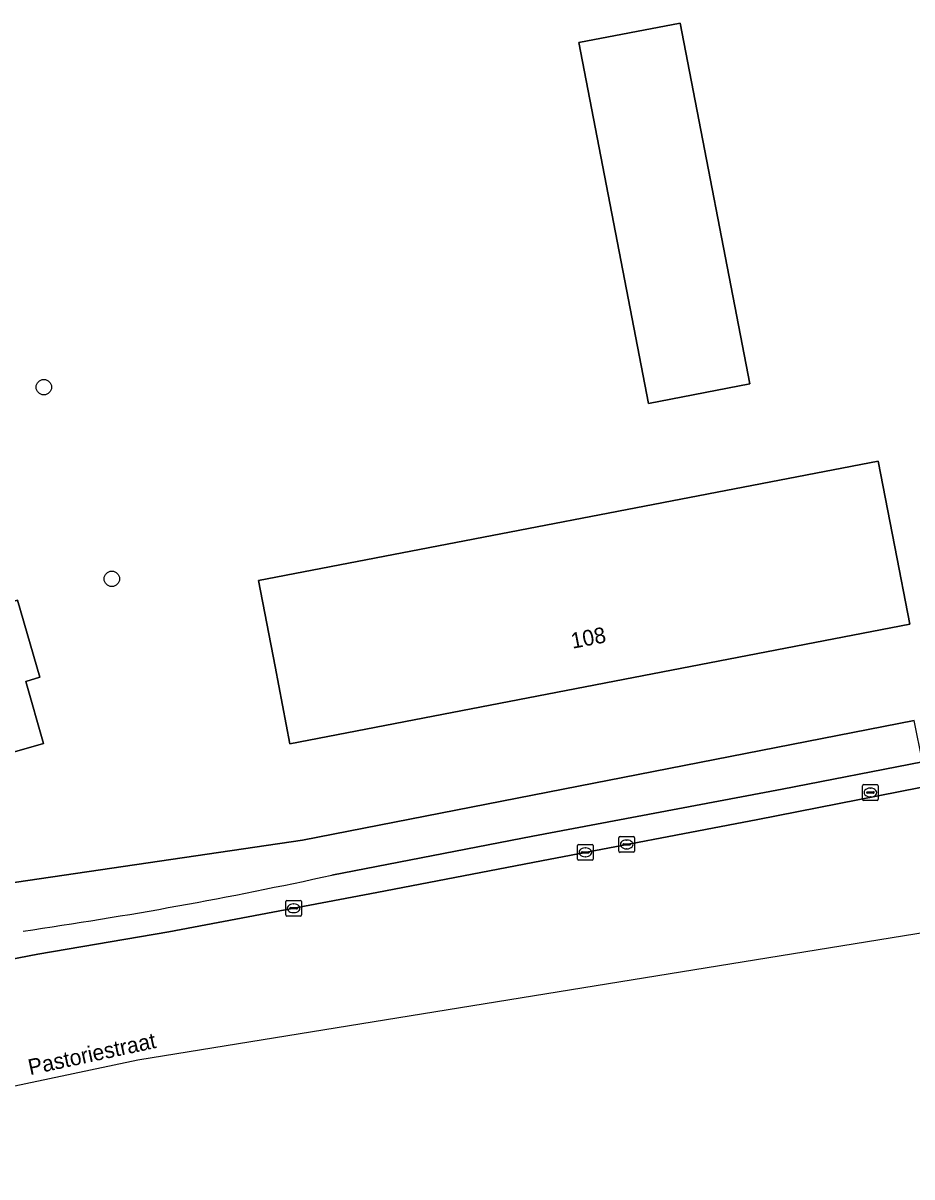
# Model space of a CAD drawing. Extents: x 160023 to 161302, y 384750 to 385707.
# Drawn here: x 160902.6 to 160959, y 384857 to 384930.2 of the extents above; entities that cross this region are included whole.
import ezdxf

# ---------------------------------------------------------------- set-up
doc = ezdxf.new("R2010")
doc.units = 0
for name, color, linetype in [('IMGEO_Boom', 7, 'Continuous'), ('IMGEO_Erf', 7, 'Continuous'), ('IMGEO_Fietspad_open', 7, 'Continuous'), ('IMGEO_Kolk', 7, 'Continuous'), ('IMGEO_Muur', 7, 'Continuous'), ('IMGEO_Openbare_ruimte_label', 7, 'Continuous'), ('IMGEO_Pand', 7, 'Continuous'), ('IMGEO_Pand_nummerreeks', 7, 'Continuous'), ('IMGEO_Rijbaan_regionaal_gesloten', 7, 'Continuous'), ('IMGEO_Rioolput', 7, 'Continuous'), ('IMGEO_Voetpad_open', 7, 'Continuous')]:
    doc.layers.add(name, color=color, linetype=linetype)

msp = doc.modelspace()

# ---------------------------------------------------------------- linework, layer by layer
at = {"layer": 'IMGEO_Boom'}
for centre in [(160903.906, 384907.117), (160908.226, 384894.947)]:
    msp.add_circle(centre, 0.489, dxfattribs=at)
at = {"layer": 'IMGEO_Erf'}
for points in [[(160948.727, 384907.326), (160942.289, 384906.086), (160937.873, 384928.998), (160944.311, 384930.239)], [(160903.645, 384888.711), (160902.764, 384888.433), (160903.894, 384884.491), (160893.18, 384881.42), (160892.047, 384885.37), (160882.912, 384882.805), (160877.565, 384900.952), (160877.877, 384901.043), (160876.549, 384905.571), (160884.052, 384907.771), (160883.422, 384909.918), (160889.918, 384911.823), (160890.544, 384909.688), (160897.491, 384911.725), (160898.845, 384907.106), (160889.895, 384904.482), (160893.87, 384891.117), (160902.246, 384893.596)], [(160956.879, 384902.423), (160957.93, 384896.977), (160958.877, 384892.067), (160919.533, 384884.476), (160918.586, 384889.386), (160917.535, 384894.832)]]:
    msp.add_lwpolyline(points, close=True, dxfattribs=at)
msp.add_lwpolyline([(160875.589, 384872.639), (160890.756, 384874.009), (160920.33, 384878.353), (160959.154, 384885.944)], dxfattribs=at)
at = {"layer": 'IMGEO_Fietspad_open'}
for points in [[(160970.348, 384885.082), (160966.568, 384884.492), (160959.687, 384883.325), (160950.785, 384881.58), (160934.948, 384878.603), (160922.193, 384876.128)], [(160903.532, 384871.117), (160911.849, 384872.536), (160925.045, 384875.021), (160935.511, 384877.044), (160949.226, 384879.669), (160963.32, 384882.446), (160967.432, 384883.268), (160969.485, 384883.678), (160972.883, 384884.307)], [(160888.019, 384868.045), (160892.749, 384869.036), (160894.436, 384869.345), (160903.532, 384871.117)]]:
    msp.add_lwpolyline(points, dxfattribs=at)
msp.add_arc((160862.509, 385149.57), 279.88, 278.23357, 282.31285, dxfattribs=at)
at = {"layer": 'IMGEO_Kolk'}
for p, q in [((160955.881, 384880.949), (160955.881, 384881.801)), ((160955.956, 384881.875), (160956.808, 384881.875)), ((160956.882, 384881.801), (160956.882, 384880.949)), ((160956.14, 384881.369), (160956.14, 384881.381)), ((160956.578, 384881.332), (160956.18, 384881.332)), ((160956.183, 384881.418), (160956.581, 384881.418)), ((160956.392, 384881.095), (160956.367, 384881.095)), ((160956.369, 384881.655), (160956.394, 384881.655)), ((160956.624, 384881.381), (160956.624, 384881.369)), ((160956.808, 384880.875), (160955.956, 384880.875)), ((160937.859, 384878.076), (160938.711, 384878.076)), ((160937.784, 384877.15), (160937.784, 384878.002)), ((160938.043, 384877.57), (160938.043, 384877.582)), ((160938.481, 384877.533), (160938.083, 384877.533)), ((160938.086, 384877.619), (160938.484, 384877.619)), ((160938.272, 384877.856), (160938.297, 384877.856)), ((160938.527, 384877.582), (160938.527, 384877.57)), ((160938.785, 384878.002), (160938.785, 384877.15)), ((160938.711, 384877.076), (160937.859, 384877.076)), ((160938.295, 384877.296), (160938.27, 384877.296)), ((160919.261, 384873.6), (160919.261, 384874.452)), ((160919.336, 384874.526), (160920.188, 384874.526)), ((160920.262, 384874.452), (160920.262, 384873.6)), ((160919.52, 384874.02), (160919.52, 384874.032)), ((160919.958, 384873.983), (160919.56, 384873.983)), ((160919.563, 384874.069), (160919.961, 384874.069)), ((160919.772, 384873.746), (160919.747, 384873.746)), ((160919.749, 384874.306), (160919.774, 384874.306)), ((160920.004, 384874.032), (160920.004, 384874.02)), ((160920.188, 384873.526), (160919.336, 384873.526))]:
    msp.add_line(p, q, dxfattribs=at)
for points in [[(160955.881, 384880.949), (160955.881, 384881.801)], [(160955.956, 384881.875), (160956.808, 384881.875)], [(160956.882, 384881.801), (160956.882, 384880.949)], [(160956.808, 384880.875), (160955.956, 384880.875)], [(160937.859, 384878.076), (160938.711, 384878.076)], [(160937.784, 384877.15), (160937.784, 384878.002)], [(160938.785, 384878.002), (160938.785, 384877.15)], [(160938.711, 384877.076), (160937.859, 384877.076)], [(160919.261, 384873.6), (160919.261, 384874.452)], [(160919.336, 384874.526), (160920.188, 384874.526)], [(160920.262, 384874.452), (160920.262, 384873.6)], [(160920.188, 384873.526), (160919.336, 384873.526)]]:
    msp.add_lwpolyline(points, dxfattribs=at)
for centre, radius, start, end in [((160955.958, 384881.799), 0.0765, 91.55205, 178.44795), ((160955.958, 384881.799), 0.0765, 91.55205, 178.44795), ((160956.806, 384881.799), 0.0765, 1.55205, 88.44795), ((160956.806, 384881.799), 0.0765, 1.55205, 88.44795), ((160956.18, 384881.378), 0.0403, 85.87752, 175.75265), ((160956.177, 384881.368), 0.0366, 178.93798, 274.71019), ((160956.581, 384881.375), 0.043, 264.86636, 352.45326), ((160956.585, 384881.38), 0.0386, 1.73085, 96.63898), ((160955.958, 384880.951), 0.0765, 181.55205, 268.44795), ((160955.958, 384880.951), 0.0765, 181.55205, 268.44795), ((160956.806, 384880.951), 0.0765, 271.55205, 358.44795), ((160956.806, 384880.951), 0.0765, 271.55205, 358.44795), ((160937.861, 384878), 0.0765, 91.55205, 178.44795), ((160937.861, 384878), 0.0765, 91.55205, 178.44795), ((160938.709, 384878), 0.0765, 1.55205, 88.44795), ((160938.709, 384878), 0.0765, 1.55205, 88.44795), ((160938.083, 384877.579), 0.0403, 85.87752, 175.75265), ((160938.08, 384877.569), 0.0366, 178.93798, 274.71019), ((160938.484, 384877.576), 0.043, 264.86636, 352.45326), ((160938.488, 384877.581), 0.0386, 1.73085, 96.63898), ((160937.861, 384877.152), 0.0765, 181.55205, 268.44795), ((160937.861, 384877.152), 0.0765, 181.55205, 268.44795), ((160938.709, 384877.152), 0.0765, 271.55205, 358.44795), ((160938.709, 384877.152), 0.0765, 271.55205, 358.44795), ((160919.338, 384874.45), 0.0765, 91.55205, 178.44795), ((160919.338, 384874.45), 0.0765, 91.55205, 178.44795), ((160920.186, 384874.45), 0.0765, 1.55205, 88.44795), ((160920.186, 384874.45), 0.0765, 1.55205, 88.44795), ((160919.56, 384874.029), 0.0403, 85.87752, 175.75265), ((160919.557, 384874.019), 0.0366, 178.93798, 274.71019), ((160919.961, 384874.026), 0.043, 264.86636, 352.45326), ((160919.965, 384874.031), 0.0386, 1.73085, 96.63898), ((160919.338, 384873.602), 0.0765, 181.55205, 268.44795), ((160919.338, 384873.602), 0.0765, 181.55205, 268.44795), ((160920.186, 384873.602), 0.0765, 271.55205, 358.44795), ((160920.186, 384873.602), 0.0765, 271.55205, 358.44795)]:
    msp.add_arc(centre, radius, start, end, dxfattribs=at)
for centre, major_axis, ratio, start_param, end_param in [((160956.368, 384881.375), (-0.387, 0.002), 0.722429, 4.712389, 7.853982), ((160956.393, 384881.375), (-0.39, 0.002), 0.717154, 1.570796, 4.712389), ((160938.271, 384877.576), (-0.387, 0.002), 0.722429, 4.712389, 7.853982), ((160938.296, 384877.576), (-0.39, 0.002), 0.717154, 1.570796, 4.712389), ((160919.748, 384874.026), (-0.387, 0.002), 0.722429, 4.712389, 7.853982), ((160919.773, 384874.026), (-0.39, 0.002), 0.717154, 1.570796, 4.712389)]:
    msp.add_ellipse(centre, major_axis=major_axis, ratio=ratio, start_param=start_param, end_param=end_param, dxfattribs=at)
at = {"layer": 'IMGEO_Muur'}
msp.add_lwpolyline([(160875.589, 384872.639), (160890.756, 384874.009), (160920.33, 384878.353)], dxfattribs=at)
at = {"layer": 'IMGEO_Pand'}
for points in [[(160937.873, 384928.998), (160942.289, 384906.086), (160948.727, 384907.326), (160944.311, 384930.239)], [(160903.645, 384888.711), (160902.246, 384893.596), (160893.87, 384891.117), (160889.895, 384904.482), (160898.845, 384907.106), (160897.491, 384911.725), (160890.544, 384909.688), (160889.918, 384911.823), (160883.422, 384909.918), (160884.052, 384907.771), (160876.549, 384905.571), (160877.877, 384901.043), (160877.565, 384900.952), (160882.912, 384882.805), (160892.047, 384885.37), (160893.18, 384881.42), (160903.894, 384884.491), (160902.764, 384888.433)], [(160919.533, 384884.476), (160958.877, 384892.067), (160957.93, 384896.977), (160956.879, 384902.423), (160917.535, 384894.832), (160918.586, 384889.386)]]:
    msp.add_lwpolyline(points, close=True, dxfattribs=at)
at = {"layer": 'IMGEO_Rijbaan_regionaal_gesloten'}
for points in [[(160973.121, 384881.041), (160967.432, 384883.268), (160963.32, 384882.446), (160949.226, 384879.669), (160935.511, 384877.044), (160925.045, 384875.021), (160911.849, 384872.536), (160903.532, 384871.117), (160894.436, 384869.345), (160892.749, 384869.036), (160888.019, 384868.045), (160881.846, 384866.831), (160872.141, 384864.759), (160873.159, 384861.672), (160874.71, 384856.965)], [(160874.71, 384856.965), (160909.879, 384864.4), (160971.848, 384874.449), (160983.645, 384876.362), (161020.709, 384877.941), (161022.134, 384878.002), (161117.456, 384869.429), (161167.157, 384868.815), (161254.166, 384874.428), (161254.018, 384875.783), (161229.371, 384874.422), (161204.396, 384873.069), (161180.234, 384871.73), (161160.552, 384870.706), (161156.825, 384870.511)]]:
    msp.add_lwpolyline(points, dxfattribs=at)
at = {"layer": 'IMGEO_Rioolput'}
for p, q in [((160940.412, 384877.652), (160940.412, 384878.504)), ((160940.487, 384878.578), (160941.339, 384878.578)), ((160940.671, 384878.072), (160940.671, 384878.084)), ((160940.714, 384878.121), (160941.112, 384878.121)), ((160940.9, 384878.358), (160940.925, 384878.358)), ((160941.155, 384878.084), (160941.155, 384878.072)), ((160941.413, 384878.504), (160941.413, 384877.652)), ((160941.339, 384877.578), (160940.487, 384877.578)), ((160941.109, 384878.035), (160940.711, 384878.035)), ((160940.923, 384877.798), (160940.898, 384877.798))]:
    msp.add_line(p, q, dxfattribs=at)
for points in [[(160940.412, 384877.652), (160940.412, 384878.504)], [(160940.487, 384878.578), (160941.339, 384878.578)], [(160941.413, 384878.504), (160941.413, 384877.652)], [(160941.339, 384877.578), (160940.487, 384877.578)]]:
    msp.add_lwpolyline(points, dxfattribs=at)
for centre, radius, start, end in [((160940.489, 384878.502), 0.0765, 91.55205, 178.44795), ((160940.489, 384878.502), 0.0765, 91.55205, 178.44795), ((160940.711, 384878.081), 0.0403, 85.87752, 175.75265), ((160941.116, 384878.083), 0.0386, 1.73085, 96.63898), ((160941.337, 384878.502), 0.0765, 1.55205, 88.44795), ((160941.337, 384878.502), 0.0765, 1.55205, 88.44795), ((160940.489, 384877.654), 0.0765, 181.55205, 268.44795), ((160940.489, 384877.654), 0.0765, 181.55205, 268.44795), ((160940.708, 384878.071), 0.0366, 178.93798, 274.71019), ((160941.112, 384878.078), 0.043, 264.86636, 352.45326), ((160941.337, 384877.654), 0.0765, 271.55205, 358.44795), ((160941.337, 384877.654), 0.0765, 271.55205, 358.44795)]:
    msp.add_arc(centre, radius, start, end, dxfattribs=at)
for centre, major_axis, ratio, start_param, end_param in [((160940.899, 384878.078), (-0.387, 0.002), 0.722429, 4.712389, 7.853982), ((160940.924, 384878.078), (-0.39, 0.002), 0.717154, 1.570796, 4.712389)]:
    msp.add_ellipse(centre, major_axis=major_axis, ratio=ratio, start_param=start_param, end_param=end_param, dxfattribs=at)
at = {"layer": 'IMGEO_Voetpad_open'}
msp.add_lwpolyline([(160922.193, 384876.128), (160934.948, 384878.603), (160950.785, 384881.58), (160959.687, 384883.325), (160959.154, 384885.944), (160920.33, 384878.353), (160890.756, 384874.009), (160875.589, 384872.639)], dxfattribs=at)
msp.add_arc((160862.509, 385149.57), 279.88, 278.23357, 282.31285, dxfattribs=at)

# ---------------------------------------------------------------- texts
at = {"layer": 'IMGEO_Openbare_ruimte_label'}
msp.add_text('Pastoriestraat', height=1, rotation=12.18684, dxfattribs=at).set_placement((160903.03, 384863.425))
at = {"layer": 'IMGEO_Pand_nummerreeks'}
msp.add_text('108', height=1, rotation=10.92042, dxfattribs=at).set_placement((160937.468, 384890.503))

doc.saveas('drawing.dxf')
